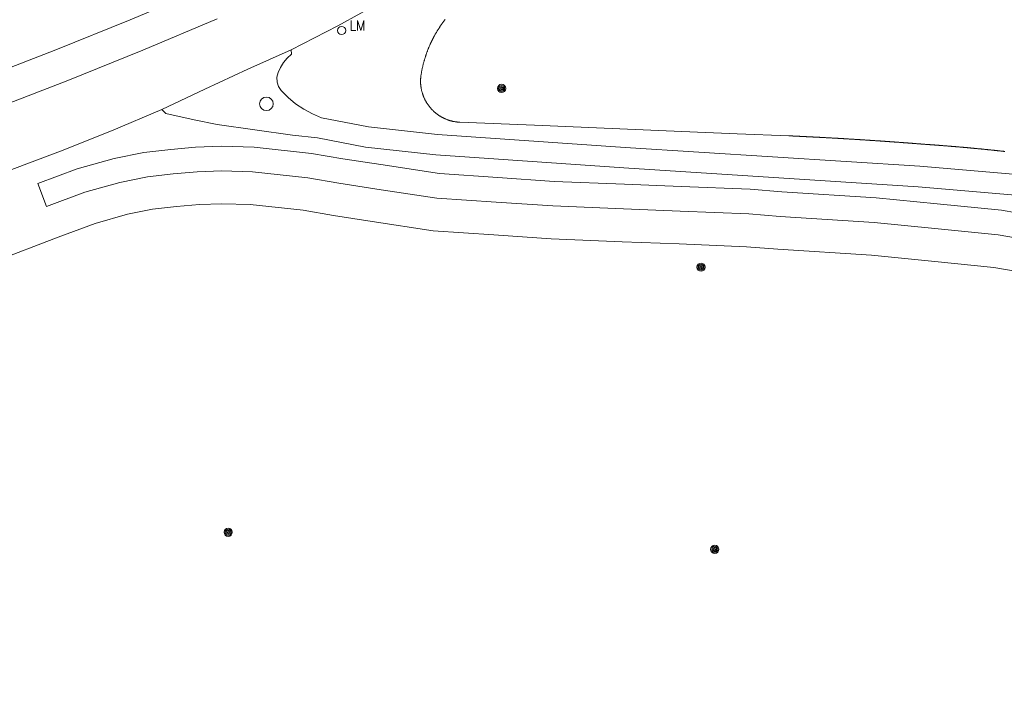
# Model space of a CAD drawing. Header units: metres. Extents: x 138165 to 154469, y 480134 to 494189.
# Tile 402 of 656: x 149603 to 149663, y 483793 to 483835. Entities that reach past the tile are written whole.
import ezdxf

# ---------------------------------------------------------------- set-up
doc = ezdxf.new("R2010")
doc.units = ezdxf.units.M
doc.header["$LTSCALE"] = 0.001
doc.header["$MEASUREMENT"] = 0
for name, color, linetype, lineweight in [('Level 5', 7, 'Continuous', 0), ('TOP-L-topo objecten punt', 7, 'Continuous', 0), ('TOP-L-topo objecten vlak', 7, 'Continuous', 0)]:
    doc.layers.add(name, color=color, linetype=linetype, lineweight=lineweight)
doc.styles.add('Style-STANDARD', font='STANDARD.shx')

# ---------------------------------------------------------------- blocks, each defined once
blk = doc.blocks.new('24')
at = {"layer": 'TOP-L-topo objecten punt', "color": 7, "linetype": 'Continuous', "lineweight": 0}
for radius in [0.025, 0.0182, 0.0115, 0.005]:
    blk.add_circle((0, 0), radius, dxfattribs=at)
blk = doc.blocks.new('*U13')
at = {"layer": 'Level 5', "color": 7, "linetype": 'Continuous', "lineweight": 0}
blk.add_circle((0, 0), 0.0415, dxfattribs=at)
blk = doc.blocks.new('150')
at = {"layer": 'Level 5', "color": 7, "linetype": 'Continuous', "lineweight": 0}
blk.add_blockref('*U13', (0, 0), dxfattribs=at)
blk = doc.blocks.new('16')
at = {"layer": 'TOP-L-topo objecten punt', "color": 7, "linetype": 'Continuous', "lineweight": 0}
blk.add_circle((0, 0), 0.025, dxfattribs=at)
at = {"layer": 'TOP-L-topo objecten punt', "color": 7, "linetype": 'Continuous', "lineweight": 0, "style": 'Style-STANDARD'}
blk.add_text('LM', height=0.06, dxfattribs=at).set_placement((0.0483, 0))

msp = doc.modelspace()

# ---------------------------------------------------------------- linework, layer by layer
at = {"layer": 'TOP-L-topo objecten vlak', "flags": 128}
for points in [[(149619.828, 483832.713), (149622.66, 483834.19), (149625.461, 483835.726), (149628.228, 483837.321), (149630.961, 483838.974), (149633.658, 483840.684), (149636.319, 483842.451), (149638.942, 483844.274), (149641.526, 483846.152), (149644.069, 483848.084), (149656.689, 483858.105), (149656.982, 483858.328), (149657.298, 483858.518), (149657.633, 483858.673), (149657.813, 483858.739), (149662.752, 483860.552), (149663.262, 483860.712)], [(149600.945, 483830.968), (149605.498, 483832.727), (149610.023, 483834.555), (149613.612, 483836.069)], [(149615.311, 483834.615), (149610.786, 483832.706), (149606.233, 483830.866), (149601.651, 483829.097), (149597.043, 483827.398), (149592.41, 483825.77), (149587.752, 483824.214), (149583.071, 483822.729)], [(149663.223, 483826.539), (149663.196, 483826.542), (149663.169, 483826.545), (149663.142, 483826.548), (149663.115, 483826.551), (149663.088, 483826.554), (149663.062, 483826.557), (149663.035, 483826.56), (149663.008, 483826.563), (149662.981, 483826.566), (149662.954, 483826.569), (149662.927, 483826.572), (149662.9, 483826.575), (149662.873, 483826.578), (149662.846, 483826.58), (149662.819, 483826.583), (149662.792, 483826.586), (149662.765, 483826.589), (149662.738, 483826.592), (149662.711, 483826.595), (149662.684, 483826.598), (149662.657, 483826.601), (149662.63, 483826.603), (149662.604, 483826.606), (149662.577, 483826.609), (149662.55, 483826.612), (149662.523, 483826.615), (149662.496, 483826.618), (149662.469, 483826.62), (149662.442, 483826.623), (149662.415, 483826.626), (149662.388, 483826.629), (149662.361, 483826.632), (149662.334, 483826.634), (149662.307, 483826.637), (149662.28, 483826.64), (149662.253, 483826.643), (149662.226, 483826.645), (149662.199, 483826.648), (149662.172, 483826.651), (149662.145, 483826.654), (149662.118, 483826.656), (149662.091, 483826.659), (149662.064, 483826.662), (149662.037, 483826.665), (149662.01, 483826.667), (149661.984, 483826.67), (149661.957, 483826.673), (149661.93, 483826.675), (149661.903, 483826.678), (149661.876, 483826.681), (149661.849, 483826.683), (149661.822, 483826.686), (149661.795, 483826.689), (149661.768, 483826.691), (149661.741, 483826.694), (149661.714, 483826.697), (149661.687, 483826.699), (149661.661, 483826.702), (149661.635, 483826.704), (149661.609, 483826.707), (149661.583, 483826.709), (149661.557, 483826.712), (149661.53, 483826.714), (149661.504, 483826.717), (149661.478, 483826.719), (149661.452, 483826.722), (149661.426, 483826.724), (149661.4, 483826.727), (149661.374, 483826.729), (149661.348, 483826.732), (149661.322, 483826.734), (149661.296, 483826.737), (149661.27, 483826.739), (149661.244, 483826.741), (149661.218, 483826.744), (149661.192, 483826.746), (149661.166, 483826.749), (149661.139, 483826.751), (149661.113, 483826.754), (149661.087, 483826.756), (149661.061, 483826.758), (149661.035, 483826.761), (149661.009, 483826.763), (149660.983, 483826.765), (149660.957, 483826.768), (149660.931, 483826.77), (149660.905, 483826.773), (149660.879, 483826.775), (149660.853, 483826.777), (149660.827, 483826.78), (149660.8, 483826.782), (149660.774, 483826.784), (149660.748, 483826.787), (149660.722, 483826.789), (149660.696, 483826.791), (149660.67, 483826.794), (149660.644, 483826.796), (149660.618, 483826.798), (149660.592, 483826.8), (149660.566, 483826.803), (149660.54, 483826.805), (149660.514, 483826.807), (149660.487, 483826.809), (149660.461, 483826.812), (149660.435, 483826.814), (149660.409, 483826.816), (149660.383, 483826.818), (149660.357, 483826.821), (149660.331, 483826.823), (149660.305, 483826.825), (149660.279, 483826.827), (149660.253, 483826.83), (149660.227, 483826.832), (149660.2, 483826.834), (149660.174, 483826.836), (149660.148, 483826.838), (149660.122, 483826.841), (149660.096, 483826.843), (149660.07, 483826.845), (149660.044, 483826.847), (149660.018, 483826.849), (149659.992, 483826.851), (149659.966, 483826.854), (149659.939, 483826.856), (149659.913, 483826.858), (149659.887, 483826.86), (149659.861, 483826.862), (149659.835, 483826.864), (149659.809, 483826.866), (149659.783, 483826.868), (149659.757, 483826.87), (149659.731, 483826.873), (149659.705, 483826.875), (149659.678, 483826.877), (149659.652, 483826.879), (149659.626, 483826.881), (149659.6, 483826.883), (149659.574, 483826.885), (149659.548, 483826.887), (149659.522, 483826.889), (149659.496, 483826.891), (149659.47, 483826.893), (149659.444, 483826.895), (149659.417, 483826.897), (149659.391, 483826.899), (149659.365, 483826.901), (149659.339, 483826.903), (149659.313, 483826.905), (149659.287, 483826.907), (149659.261, 483826.909), (149659.235, 483826.911), (149659.209, 483826.913), (149659.182, 483826.915), (149659.156, 483826.917), (149659.13, 483826.919), (149659.104, 483826.921), (149659.078, 483826.923), (149659.052, 483826.925), (149659.026, 483826.927), (149659, 483826.929), (149658.974, 483826.931), (149658.947, 483826.933), (149658.921, 483826.934), (149658.895, 483826.936), (149658.869, 483826.938), (149658.843, 483826.94), (149658.817, 483826.942), (149658.791, 483826.944), (149658.765, 483826.946), (149658.739, 483826.948), (149658.712, 483826.949), (149658.686, 483826.951), (149658.66, 483826.953), (149658.634, 483826.955), (149658.608, 483826.957), (149658.582, 483826.959), (149658.556, 483826.96), (149658.53, 483826.962), (149658.503, 483826.964), (149658.477, 483826.966), (149658.451, 483826.968), (149658.425, 483826.969), (149658.399, 483826.971), (149658.355, 483826.974), (149658.352, 483826.975), (149658.349, 483826.975), (149658.347, 483826.975), (149658.344, 483826.975), (149658.341, 483826.975), (149658.339, 483826.976), (149658.336, 483826.976), (149658.334, 483826.976), (149658.331, 483826.976), (149658.328, 483826.977), (149658.326, 483826.977), (149658.323, 483826.977), (149658.32, 483826.977), (149658.318, 483826.977), (149658.315, 483826.978), (149658.312, 483826.978), (149658.31, 483826.978), (149658.307, 483826.978), (149658.304, 483826.978), (149658.302, 483826.979), (149658.299, 483826.979), (149658.296, 483826.979), (149658.294, 483826.979), (149658.291, 483826.979), (149658.289, 483826.98), (149658.286, 483826.98), (149658.283, 483826.98), (149658.281, 483826.98), (149658.278, 483826.981), (149658.275, 483826.981), (149658.273, 483826.981), (149658.27, 483826.981), (149658.267, 483826.981), (149658.265, 483826.982), (149658.262, 483826.982), (149658.259, 483826.982), (149658.257, 483826.982), (149658.254, 483826.982), (149658.251, 483826.983), (149658.249, 483826.983), (149658.246, 483826.983), (149658.244, 483826.983), (149658.241, 483826.983), (149658.238, 483826.984), (149658.236, 483826.984), (149658.233, 483826.984), (149658.23, 483826.984), (149658.228, 483826.985), (149658.225, 483826.985), (149658.222, 483826.985), (149658.22, 483826.985), (149658.217, 483826.985), (149658.214, 483826.986), (149658.212, 483826.986), (149658.209, 483826.986), (149658.206, 483826.986), (149658.204, 483826.986), (149658.201, 483826.987), (149658.199, 483826.987), (149658.196, 483826.987), (149658.193, 483826.987), (149658.191, 483826.987), (149658.188, 483826.988), (149658.185, 483826.988), (149658.183, 483826.988), (149658.18, 483826.988), (149658.177, 483826.989), (149658.175, 483826.989), (149658.172, 483826.989), (149658.169, 483826.989), (149658.167, 483826.989), (149658.164, 483826.99), (149658.161, 483826.99), (149658.159, 483826.99), (149658.156, 483826.99), (149658.154, 483826.99), (149658.151, 483826.991), (149658.148, 483826.991), (149658.146, 483826.991), (149658.143, 483826.991), (149658.14, 483826.991), (149658.138, 483826.992), (149658.135, 483826.992), (149658.132, 483826.992), (149658.13, 483826.992), (149658.127, 483826.992), (149658.124, 483826.993), (149658.122, 483826.993), (149658.119, 483826.993), (149658.116, 483826.993), (149658.114, 483826.994), (149658.111, 483826.994), (149658.109, 483826.994), (149658.106, 483826.994), (149658.103, 483826.994), (149658.101, 483826.995), (149658.098, 483826.995), (149658.095, 483826.995), (149658.093, 483826.995), (149658.09, 483826.995), (149658.087, 483826.996), (149658.085, 483826.996), (149658.082, 483826.996), (149658.079, 483826.996), (149658.077, 483826.996), (149658.074, 483826.997), (149658.071, 483826.997), (149658.069, 483826.997), (149658.066, 483826.997), (149658.064, 483826.998), (149658.061, 483826.998), (149658.058, 483826.998), (149658.056, 483826.998), (149658.053, 483826.998), (149658.05, 483826.999), (149658.048, 483826.999), (149658.045, 483826.999), (149658.042, 483826.999), (149658.04, 483826.999), (149658.037, 483827), (149658.034, 483827), (149658.032, 483827), (149658.029, 483827), (149658.026, 483827), (149658.024, 483827.001), (149658.021, 483827.001), (149658.018, 483827.001), (149657.99, 483827.003), (149657.961, 483827.006), (149657.933, 483827.008), (149657.904, 483827.01), (149657.875, 483827.012), (149657.847, 483827.014), (149657.818, 483827.017), (149657.789, 483827.019), (149657.761, 483827.021), (149657.732, 483827.023), (149657.703, 483827.026), (149657.675, 483827.028), (149657.646, 483827.03), (149657.617, 483827.032), (149657.589, 483827.034), (149657.56, 483827.037), (149657.532, 483827.039), (149657.503, 483827.041), (149657.474, 483827.043), (149657.446, 483827.045), (149657.417, 483827.048), (149657.388, 483827.05), (149657.36, 483827.052), (149657.331, 483827.054), (149657.302, 483827.056), (149657.274, 483827.058), (149657.245, 483827.061), (149657.216, 483827.063), (149657.188, 483827.065), (149657.159, 483827.067), (149657.13, 483827.069), (149657.102, 483827.071), (149657.073, 483827.073), (149657.044, 483827.076), (149657.016, 483827.078), (149656.987, 483827.08), (149656.959, 483827.082), (149656.93, 483827.084), (149656.901, 483827.086), (149656.873, 483827.088), (149656.844, 483827.09), (149656.815, 483827.092), (149656.787, 483827.095), (149656.758, 483827.097), (149656.729, 483827.099), (149656.701, 483827.101), (149656.672, 483827.103), (149656.643, 483827.105), (149656.615, 483827.107), (149656.586, 483827.109), (149656.557, 483827.111), (149656.529, 483827.113), (149656.5, 483827.115), (149656.471, 483827.117), (149656.443, 483827.12), (149656.414, 483827.122), (149656.385, 483827.124), (149656.357, 483827.126), (149656.328, 483827.128), (149656.299, 483827.13), (149656.271, 483827.132), (149656.242, 483827.134), (149656.213, 483827.136), (149656.185, 483827.138), (149656.156, 483827.14), (149656.127, 483827.142), (149656.099, 483827.144), (149656.07, 483827.146), (149656.041, 483827.148), (149656.013, 483827.15), (149655.984, 483827.152), (149655.955, 483827.154), (149655.927, 483827.156), (149655.898, 483827.158), (149655.87, 483827.16), (149655.841, 483827.162), (149655.812, 483827.164), (149655.784, 483827.166), (149655.755, 483827.168), (149655.726, 483827.17), (149655.698, 483827.172), (149655.669, 483827.174), (149655.64, 483827.176), (149655.612, 483827.178), (149655.583, 483827.18), (149655.554, 483827.182), (149655.526, 483827.184), (149655.497, 483827.186), (149655.468, 483827.188), (149655.44, 483827.189), (149655.411, 483827.191), (149655.382, 483827.193), (149655.354, 483827.195), (149655.325, 483827.197), (149655.296, 483827.199), (149655.268, 483827.201), (149655.239, 483827.203), (149655.21, 483827.205), (149655.182, 483827.207), (149655.153, 483827.209), (149655.124, 483827.211), (149655.096, 483827.212), (149655.067, 483827.214), (149655.038, 483827.216), (149655.01, 483827.218), (149654.981, 483827.22), (149654.952, 483827.222), (149654.924, 483827.224), (149654.895, 483827.226), (149654.866, 483827.228), (149654.837, 483827.229), (149654.809, 483827.231), (149654.78, 483827.233), (149654.751, 483827.235), (149654.723, 483827.237), (149654.694, 483827.239), (149654.665, 483827.241), (149654.637, 483827.242), (149654.608, 483827.244), (149654.579, 483827.246), (149654.551, 483827.248), (149654.522, 483827.25), (149654.493, 483827.252), (149654.465, 483827.253), (149654.436, 483827.255), (149654.407, 483827.257), (149654.379, 483827.259), (149654.348, 483827.261), (149654.316, 483827.263), (149654.285, 483827.265), (149654.254, 483827.267), (149654.223, 483827.269), (149654.192, 483827.27), (149654.161, 483827.272), (149654.13, 483827.274), (149654.098, 483827.276), (149654.067, 483827.278), (149654.036, 483827.28), (149654.005, 483827.282), (149653.974, 483827.284), (149653.943, 483827.286), (149653.912, 483827.288), (149653.88, 483827.29), (149653.849, 483827.292), (149653.818, 483827.293), (149653.787, 483827.295), (149653.756, 483827.297), (149653.725, 483827.299), (149653.694, 483827.301), (149653.662, 483827.303), (149653.631, 483827.305), (149653.6, 483827.307), (149653.569, 483827.308), (149653.538, 483827.31), (149653.507, 483827.312), (149653.475, 483827.314), (149653.444, 483827.316), (149653.413, 483827.318), (149653.382, 483827.32), (149653.351, 483827.321), (149653.32, 483827.323), (149653.289, 483827.325), (149653.257, 483827.327), (149653.226, 483827.329), (149653.195, 483827.33), (149653.164, 483827.332), (149653.133, 483827.334), (149653.102, 483827.336), (149653.071, 483827.338), (149653.039, 483827.339), (149653.008, 483827.341), (149652.977, 483827.343), (149652.946, 483827.345), (149652.915, 483827.347), (149652.884, 483827.348), (149652.852, 483827.35), (149652.821, 483827.352), (149652.79, 483827.354), (149652.759, 483827.355), (149652.728, 483827.357), (149652.697, 483827.359), (149652.666, 483827.361), (149652.634, 483827.362), (149652.603, 483827.364), (149652.572, 483827.366), (149652.541, 483827.368), (149652.51, 483827.369), (149652.479, 483827.371), (149652.447, 483827.373), (149652.416, 483827.374), (149652.385, 483827.376), (149652.354, 483827.378), (149652.323, 483827.38), (149652.292, 483827.381), (149652.26, 483827.383), (149652.229, 483827.385), (149652.198, 483827.386), (149652.167, 483827.388), (149652.136, 483827.39), (149652.105, 483827.391), (149652.073, 483827.393), (149652.042, 483827.395), (149652.011, 483827.396), (149651.98, 483827.398), (149651.949, 483827.4), (149651.918, 483827.401), (149651.887, 483827.403), (149651.855, 483827.404), (149651.824, 483827.406), (149651.793, 483827.408), (149651.762, 483827.409), (149651.731, 483827.411), (149651.7, 483827.413), (149651.668, 483827.414), (149651.637, 483827.416), (149651.606, 483827.417), (149651.575, 483827.419), (149651.544, 483827.421), (149651.513, 483827.422), (149651.481, 483827.424), (149651.45, 483827.425), (149651.419, 483827.427), (149651.388, 483827.429), (149651.357, 483827.43), (149651.326, 483827.432), (149651.294, 483827.433), (149651.263, 483827.435), (149651.232, 483827.436), (149651.201, 483827.438), (149651.17, 483827.439), (149651.139, 483827.441), (149651.107, 483827.442), (149651.076, 483827.444), (149651.045, 483827.446), (149651.014, 483827.447), (149650.983, 483827.449), (149650.952, 483827.45), (149650.92, 483827.452), (149650.889, 483827.453), (149650.858, 483827.455), (149650.827, 483827.456), (149650.796, 483827.458), (149650.765, 483827.459), (149650.733, 483827.461), (149650.702, 483827.462), (149650.671, 483827.464), (149650.64, 483827.465), (149650.609, 483827.467), (149650.578, 483827.468), (149650.546, 483827.469), (149650.515, 483827.471), (149650.484, 483827.472), (149650.453, 483827.474), (149650.422, 483827.475), (149650.419, 483827.475), (149650.417, 483827.475), (149650.414, 483827.476), (149650.412, 483827.476), (149650.409, 483827.476), (149650.406, 483827.476), (149650.404, 483827.476), (149650.401, 483827.476), (149650.399, 483827.476), (149650.396, 483827.476), (149650.394, 483827.477), (149650.391, 483827.477), (149650.389, 483827.477), (149650.386, 483827.477), (149650.384, 483827.477), (149650.381, 483827.477), (149650.379, 483827.477), (149650.376, 483827.477), (149650.374, 483827.477), (149650.371, 483827.478), (149650.368, 483827.478), (149650.366, 483827.478), (149650.363, 483827.478), (149650.361, 483827.478), (149650.358, 483827.478), (149650.356, 483827.478), (149650.353, 483827.478), (149650.351, 483827.479), (149650.348, 483827.479), (149650.346, 483827.479), (149650.343, 483827.479), (149650.341, 483827.479), (149650.338, 483827.479), (149650.336, 483827.479), (149650.333, 483827.479), (149650.33, 483827.479), (149650.328, 483827.48), (149650.325, 483827.48), (149650.323, 483827.48), (149650.32, 483827.48), (149650.318, 483827.48), (149650.315, 483827.48), (149650.313, 483827.48), (149650.31, 483827.48), (149650.308, 483827.481), (149650.305, 483827.481), (149650.303, 483827.481), (149650.3, 483827.481), (149650.298, 483827.481), (149650.295, 483827.481), (149650.292, 483827.481), (149650.29, 483827.481), (149650.287, 483827.481), (149650.285, 483827.482), (149650.282, 483827.482), (149650.28, 483827.482), (149650.277, 483827.482), (149650.275, 483827.482), (149650.272, 483827.482), (149650.27, 483827.482), (149650.267, 483827.482), (149650.265, 483827.482), (149650.262, 483827.483), (149650.26, 483827.483), (149650.257, 483827.483), (149650.254, 483827.483), (149650.252, 483827.483), (149650.249, 483827.483), (149650.247, 483827.483), (149650.244, 483827.483), (149650.242, 483827.484), (149650.239, 483827.484), (149650.237, 483827.484), (149650.234, 483827.484), (149650.232, 483827.484), (149650.229, 483827.484), (149650.227, 483827.484), (149650.224, 483827.484), (149650.222, 483827.484), (149650.219, 483827.485), (149650.216, 483827.485), (149650.214, 483827.485), (149650.211, 483827.485), (149650.209, 483827.485), (149650.206, 483827.485), (149650.204, 483827.485), (149650.201, 483827.485), (149650.199, 483827.485), (149650.196, 483827.486), (149650.194, 483827.486), (149650.191, 483827.486), (149650.189, 483827.486), (149650.186, 483827.486), (149650.184, 483827.486), (149650.181, 483827.486), (149650.178, 483827.486), (149650.176, 483827.487), (149650.173, 483827.487), (149650.171, 483827.487), (149650.168, 483827.487), (149650.166, 483827.487), (149650.163, 483827.487), (149650.161, 483827.487), (149650.158, 483827.487), (149650.156, 483827.487), (149650.153, 483827.488), (149650.151, 483827.488), (149650.148, 483827.488), (149650.146, 483827.488), (149650.143, 483827.488), (149650.14, 483827.488), (149650.138, 483827.488), (149650.135, 483827.488), (149650.133, 483827.488), (149650.13, 483827.489), (149650.128, 483827.489), (149650.125, 483827.489), (149650.123, 483827.489), (149650.12, 483827.489), (149650.118, 483827.489), (149650.115, 483827.489), (149650.113, 483827.489), (149650.11, 483827.489), (149650.108, 483827.49), (149650.105, 483827.49), (149650.102, 483827.49), (149650.1, 483827.49), (149650.098, 483827.49), (149646.946, 483827.62), (149643.588, 483827.759), (149634.618, 483828.13), (149630.087, 483828.317), (149630.054, 483828.318), (149630.021, 483828.321), (149629.988, 483828.323), (149629.955, 483828.326), (149629.922, 483828.329), (149629.889, 483828.333), (149629.856, 483828.337), (149629.823, 483828.342), (149629.79, 483828.347), (149629.757, 483828.353), (149629.725, 483828.358), (149629.692, 483828.365), (149629.66, 483828.372), (149629.627, 483828.379), (149629.595, 483828.387), (149629.563, 483828.395), (149629.531, 483828.403), (149629.499, 483828.412), (149629.467, 483828.422), (149629.436, 483828.431), (149629.404, 483828.442), (149629.373, 483828.452), (149629.341, 483828.463), (149629.31, 483828.475), (149629.279, 483828.487), (149629.248, 483828.499), (149629.218, 483828.512), (149629.187, 483828.525), (149629.157, 483828.538), (149629.127, 483828.552), (149629.097, 483828.567), (149629.067, 483828.581), (149629.038, 483828.596), (149629.008, 483828.612), (149628.979, 483828.628), (149628.95, 483828.644), (149628.922, 483828.661), (149628.893, 483828.678), (149628.865, 483828.695), (149628.837, 483828.713), (149628.809, 483828.731), (149628.782, 483828.749), (149628.754, 483828.768), (149628.727, 483828.788), (149628.7, 483828.807), (149628.674, 483828.827), (149628.648, 483828.847), (149628.622, 483828.868), (149628.596, 483828.889), (149628.571, 483828.91), (149628.545, 483828.932), (149628.521, 483828.954), (149628.496, 483828.976), (149628.472, 483828.999), (149628.448, 483829.022), (149628.424, 483829.045), (149628.401, 483829.069), (149628.378, 483829.093), (149628.355, 483829.117), (149628.333, 483829.141), (149628.311, 483829.166), (149628.289, 483829.191), (149628.268, 483829.217), (149628.247, 483829.242), (149628.226, 483829.268), (149628.206, 483829.294), (149628.186, 483829.321), (149628.166, 483829.348), (149628.147, 483829.375), (149628.128, 483829.402), (149628.109, 483829.429), (149628.091, 483829.457), (149628.073, 483829.485), (149628.056, 483829.513), (149628.039, 483829.542), (149628.022, 483829.57), (149628.006, 483829.599), (149627.99, 483829.628), (149627.974, 483829.658), (149627.959, 483829.687), (149627.944, 483829.717), (149627.93, 483829.747), (149627.916, 483829.777), (149627.902, 483829.807), (149627.889, 483829.838), (149627.876, 483829.868), (149627.864, 483829.899), (149627.852, 483829.93), (149627.841, 483829.961), (149627.829, 483829.992), (149627.819, 483830.024), (149627.808, 483830.055), (149627.799, 483830.087), (149627.789, 483830.119), (149627.78, 483830.151), (149627.771, 483830.183), (149627.763, 483830.215), (149627.756, 483830.247), (149627.748, 483830.279), (149627.741, 483830.312), (149627.735, 483830.344), (149627.729, 483830.377), (149627.723, 483830.41), (149627.718, 483830.443), (149627.713, 483830.475), (149627.709, 483830.508), (149627.705, 483830.541), (149627.702, 483830.574), (149627.699, 483830.607), (149627.696, 483830.64), (149627.694, 483830.673), (149627.693, 483830.707), (149627.691, 483830.74), (149627.691, 483830.773), (149627.69, 483830.806), (149627.69, 483830.839), (149627.691, 483830.872), (149627.692, 483830.906), (149627.693, 483830.939), (149627.695, 483830.972), (149627.698, 483831.005), (149627.7, 483831.038), (149627.703, 483831.071), (149627.707, 483831.104), (149627.711, 483831.137), (149627.716, 483831.17), (149627.721, 483831.203), (149627.726, 483831.236), (149627.731, 483831.27), (149627.737, 483831.304), (149627.743, 483831.337), (149627.749, 483831.371), (149627.755, 483831.404), (149627.761, 483831.438), (149627.768, 483831.471), (149627.775, 483831.505), (149627.781, 483831.538), (149627.788, 483831.572), (149627.795, 483831.605), (149627.803, 483831.638), (149627.81, 483831.672), (149627.818, 483831.705), (149627.825, 483831.738), (149627.833, 483831.772), (149627.841, 483831.805), (149627.85, 483831.838), (149627.858, 483831.871), (149627.866, 483831.904), (149627.875, 483831.937), (149627.884, 483831.97), (149627.893, 483832.003), (149627.902, 483832.036), (149627.911, 483832.069), (149627.921, 483832.101), (149627.93, 483832.134), (149627.94, 483832.167), (149627.95, 483832.199), (149627.96, 483832.232), (149627.97, 483832.265), (149627.981, 483832.297), (149627.991, 483832.33), (149628.002, 483832.362), (149628.013, 483832.394), (149628.024, 483832.427), (149628.035, 483832.459), (149628.046, 483832.491), (149628.058, 483832.523), (149628.069, 483832.555), (149628.081, 483832.587), (149628.093, 483832.619), (149628.105, 483832.651), (149628.117, 483832.683), (149628.129, 483832.715), (149628.142, 483832.747), (149628.154, 483832.779), (149628.167, 483832.81), (149628.18, 483832.842), (149628.193, 483832.873), (149628.206, 483832.905), (149628.22, 483832.936), (149628.233, 483832.968), (149628.247, 483832.999), (149628.261, 483833.03), (149628.275, 483833.061), (149628.289, 483833.092), (149628.303, 483833.123), (149628.317, 483833.154), (149628.332, 483833.185), (149628.347, 483833.216), (149628.362, 483833.247), (149628.377, 483833.277), (149628.392, 483833.308), (149628.407, 483833.338), (149628.422, 483833.369), (149628.438, 483833.399), (149628.454, 483833.43), (149628.469, 483833.46), (149628.485, 483833.49), (149628.502, 483833.52), (149628.518, 483833.55), (149628.534, 483833.58), (149628.551, 483833.61), (149628.567, 483833.64), (149628.584, 483833.669), (149628.601, 483833.699), (149628.618, 483833.728), (149628.636, 483833.758), (149628.653, 483833.787), (149628.67, 483833.816), (149628.688, 483833.846), (149628.706, 483833.875), (149628.724, 483833.904), (149628.742, 483833.933), (149628.76, 483833.962), (149628.778, 483833.99), (149628.797, 483834.019), (149628.816, 483834.048), (149628.834, 483834.076), (149628.853, 483834.105), (149628.872, 483834.133), (149628.891, 483834.161), (149628.911, 483834.189), (149628.93, 483834.218), (149628.949, 483834.246), (149628.969, 483834.273), (149628.989, 483834.301), (149629.009, 483834.329), (149629.029, 483834.357), (149629.049, 483834.384), (149629.069, 483834.411), (149629.09, 483834.439), (149629.11, 483834.466), (149629.131, 483834.493), (149629.152, 483834.52), (149629.173, 483834.547), (149629.194, 483834.574)], [(149619.828, 483832.713), (149617.186, 483831.538), (149614.559, 483830.331), (149611.947, 483829.092)], [(149667.292, 483824.849), (149658.056, 483825.643), (149640.144, 483826.783), (149628.721, 483827.58), (149624.519, 483828.03), (149621.655, 483828.587), (149621.107, 483828.821), (149620.585, 483829.107), (149620.092, 483829.442), (149619.635, 483829.824), (149619.217, 483830.248), (149619.057, 483830.489), (149618.968, 483830.765), (149618.956, 483831.054), (149619.022, 483831.336), (149619.161, 483831.656), (149619.345, 483831.953), (149619.569, 483832.221), (149619.83, 483832.453), (149619.828, 483832.713)], [(149596.347, 483823.259), (149599.518, 483824.285), (149602.665, 483825.381), (149605.787, 483826.548), (149608.881, 483827.786), (149611.947, 483829.092)], [(149611.947, 483829.092), (149612.193, 483828.842), (149613.926, 483828.463), (149615.314, 483828.172), (149619.906, 483827.535), (149621.417, 483827.36), (149624.333, 483826.793), (149628.611, 483826.335), (149640.061, 483825.536), (149657.963, 483824.396), (149667.185, 483823.604), (149668.858, 483823.487), (149669.745, 483823.238), (149671.748, 483822.299), (149673.055, 483821.373), (149674.364, 483820.025), (149676.784, 483816.726), (149684.314, 483803.095), (149689.316, 483793.656), (149696.114, 483779.542), (149700.365, 483772.258), (149700.735, 483771.463), (149700.744, 483771.122)], [(149666.669, 483822.323), (149663.033, 483822.958), (149659.121, 483823.346), (149655.404, 483823.714), (149649.669, 483824.081), (149647.741, 483824.239), (149643.549, 483824.412), (149640.091, 483824.542), (149635.82, 483824.721), (149632.384, 483824.959), (149628.84, 483825.197), (149625.263, 483825.737), (149622.956, 483826.088), (149621.046, 483826.424), (149617.568, 483826.8), (149615.582, 483826.861), (149614.008, 483826.8), (149612.495, 483826.663), (149610.848, 483826.483), (149609.052, 483826.119), (149606.805, 483825.492), (149604.417, 483824.595), (149604.944, 483823.191), (149607.271, 483824.065), (149609.403, 483824.659), (149611.079, 483824.999), (149612.645, 483825.17), (149614.105, 483825.303), (149615.588, 483825.361), (149617.464, 483825.303), (149620.835, 483824.938), (149622.713, 483824.608), (149625.038, 483824.254), (149628.678, 483823.704), (149632.282, 483823.462), (149635.737, 483823.224), (149640.032, 483823.043), (149643.49, 483822.913), (149647.649, 483822.742), (149649.56, 483822.585), (149655.283, 483822.219)], [(149665.888, 483818.906), (149662.558, 483819.487), (149658.777, 483819.863), (149655.12, 483820.225), (149649.414, 483820.59), (149647.526, 483820.745), (149643.411, 483820.915), (149639.952, 483821.044), (149635.626, 483821.226), (149632.146, 483821.467), (149628.461, 483821.714), (149624.738, 483822.276), (149622.389, 483822.634), (149620.554, 483822.957), (149617.326, 483823.306), (149615.596, 483823.359), (149614.234, 483823.306), (149612.844, 483823.18), (149611.387, 483823.021), (149609.87, 483822.714), (149607.892, 483822.162), (149605.647, 483821.319), (149601.707, 483819.823)], [(149662.829, 483821.47), (149658.974, 483821.854), (149655.283, 483822.219)], [(149655.283, 483822.219), (149658.973, 483821.854), (149662.829, 483821.47)], [(149662.829, 483821.47), (149666.334, 483820.859), (149668.43, 483820.264), (149669.688, 483819.729), (149670.965, 483818.973), (149672.029, 483817.995), (149672.695, 483817.484), (149674.494, 483815.206), (149675.845, 483813.241), (149677.956, 483809.982), (149678.607, 483808.977), (149686.116, 483794.632), (149692.296, 483782.31)]]:
    msp.add_lwpolyline(points, dxfattribs=at)

# ---------------------------------------------------------------- block references
at = {"layer": 'TOP-L-topo objecten punt', "xscale": 10, "yscale": 10, "zscale": 10}
for name, p in [('16', (149622.885, 483833.9)), ('24', (149632.619, 483830.374)), ('150', (149618.316, 483829.437)), ('24', (149644.749, 483819.496)), ('24', (149615.987, 483803.368)), ('24', (149645.587, 483802.332))]:
    msp.add_blockref(name, p, dxfattribs=at)

doc.saveas('drawing.dxf')
